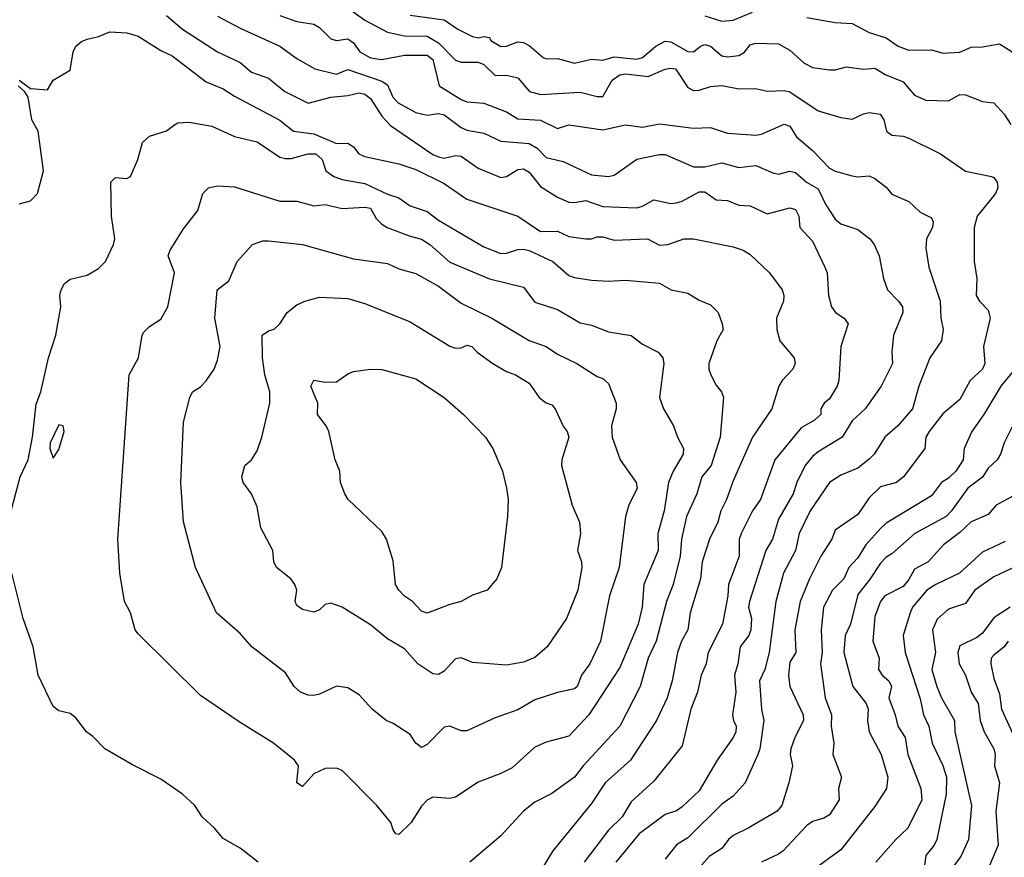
# Model space of a CAD drawing. Header units: metres. Extents: x -46681 to -43747, y -240911 to -237677.
# Tile 899 of 1056: x -44050 to -43963, y -239114 to -239040. Entities that reach past the tile are written whole.
import ezdxf

# ---------------------------------------------------------------- set-up
doc = ezdxf.new("R2010")
doc.units = ezdxf.units.M
doc.layers.add('CONTOUR_INDEX', color=1, linetype='Continuous')
doc.layers.add('CONTOUR_INTER', color=3, linetype='Continuous')

msp = doc.modelspace()

# ---------------------------------------------------------------- linework, layer by layer
at = {"layer": 'CONTOUR_INDEX'}
for points, elevation in [([(-44021.095, -239039.127), (-44019.595, -239040.219), (-44017.595, -239041.292), (-44016.095, -239041.61), (-44014.095, -239041.623), (-44013.095, -239042.218), (-44011.595, -239043.753), (-44011.095, -239043.931), (-44009.595, -239043.924), (-44009.095, -239044.137), (-44008.095, -239045.108), (-44007.095, -239045.083), (-44006.095, -239045.307), (-44005.076, -239046.52), (-44004.095, -239046.786), (-44000.595, -239046.587), (-43999.095, -239046.952), (-43998.595, -239046.945), (-43997.776, -239045.52), (-43997.095, -239045.042), (-43996.595, -239044.958), (-43994.595, -239045.204), (-43993.095, -239044.537), (-43992.595, -239044.442), (-43992.172, -239044.52), (-43991.095, -239046.159), (-43990.595, -239046.414), (-43990.095, -239046.391), (-43989.095, -239046.064), (-43988.095, -239045.972), (-43986.595, -239046.293), (-43985.095, -239046.244), (-43984.095, -239046.482), (-43982.595, -239046.435), (-43982.095, -239046.535), (-43979.595, -239048.214), (-43977.595, -239048.821), (-43976.595, -239048.945), (-43975.595, -239048.474), (-43975.095, -239048.367), (-43974.124, -239048.52), (-43973.802, -239049.02), (-43973.57, -239050.02), (-43973.095, -239050.38), (-43972.095, -239050.456), (-43971.595, -239050.631), (-43968.807, -239052.02), (-43966.595, -239053.535), (-43964.303, -239054.02), (-43964.095, -239054.113), (-43963.806, -239054.52), (-43963.742, -239055.02), (-43963.945, -239055.52), (-43965.569, -239057.52), (-43965.818, -239058.52), (-43965.835, -239061.52), (-43965.594, -239063.02), (-43965.656, -239064.52), (-43965.355, -239065.02), (-43964.595, -239065.821), (-43964.427, -239066.52), (-43964.999, -239069.02), (-43964.888, -239070.52), (-43965.08, -239071.02), (-43966.187, -239072.02), (-43967.095, -239073.681), (-43968.595, -239074.945), (-43969.804, -239076.52), (-43970.093, -239077.02), (-43970.193, -239078.02), (-43972.061, -239080.52), (-43972.669, -239081.02), (-43974.095, -239081.404), (-43975.095, -239082.374), (-43976.095, -239083.844), (-43978.095, -239085.223), (-43978.394, -239086.02), (-43979.369, -239087.52), (-43980.355, -239089.52), (-43981.188, -239091.52), (-43981.641, -239094.02), (-43981.572, -239096.02), (-43982.095, -239096.883), (-43982.218, -239098.02), (-43982.081, -239099.02), (-43980.909, -239101.52), (-43980.876, -239102.02), (-43981.642, -239103.52), (-43982.004, -239104.52), (-43982.058, -239105.02), (-43981.869, -239106.02), (-43982.173, -239107.52), (-43982.791, -239109.52), (-43983.209, -239110.02), (-43985.759, -239111.52), (-43987.095, -239112.161), (-43987.515, -239112.52), (-43988.095, -239113.323), (-43989.215, -239114.02), (-43990.095, -239115.013)], 125), ([(-44036.461, -239049.52), (-44036.095, -239049.294), (-44035.095, -239049.222), (-44033.095, -239049.588), (-44031.095, -239050.484), (-44029.095, -239050.949), (-44027.095, -239052.298), (-44026.595, -239052.439), (-44026.095, -239052.43), (-44024.595, -239052.01), (-44023.9, -239052.02), (-44023.359, -239052.52), (-44023.021, -239053.52), (-44022.335, -239054.02), (-44021.595, -239054.274), (-44019.595, -239054.642), (-44017.595, -239055.584), (-44016.595, -239055.904), (-44015.595, -239056.594), (-44014.095, -239057.09), (-44013.095, -239057.868), (-44009.095, -239060.236), (-44007.595, -239060.796), (-44007.095, -239060.794), (-44006.095, -239060.458), (-44005.595, -239060.423), (-44005.095, -239060.551), (-44003, -239061.52), (-44001.595, -239062.755), (-44001.095, -239062.913), (-43999.595, -239063.159), (-43998.095, -239063.259), (-43996.595, -239063.168), (-43993.595, -239063.442), (-43992.552, -239064.02), (-43991.095, -239064.311), (-43990.095, -239064.942), (-43989.095, -239065.348), (-43988.419, -239066.02), (-43988.05, -239067.02), (-43987.981, -239067.52), (-43988.541, -239068.52), (-43989.231, -239070.52), (-43989.232, -239071.02), (-43989.051, -239071.52), (-43988.595, -239072.441), (-43988.128, -239073.02), (-43987.943, -239073.52), (-43988.228, -239077.02), (-43989.035, -239079.52), (-43989.86, -239080.52), (-43990.291, -239082.02), (-43991.219, -239084.02), (-43991.665, -239086.02), (-43991.782, -239087.52), (-43992.389, -239090.02), (-43992.962, -239091.52), (-43993.877, -239095.02), (-43994.594, -239096.52), (-43995.304, -239099.02), (-43997.099, -239102.52), (-44000.324, -239106.02), (-44001.091, -239107.02), (-44003.095, -239108.471), (-44004.595, -239109.211), (-44005.595, -239110.017), (-44007.595, -239112.202), (-44010.329, -239114.52)], 130), ([(-44050.785, -239083.52), (-44050.004, -239080.52), (-44049.289, -239079.02), (-44048.917, -239077.02), (-44048.595, -239074.106), (-44048.178, -239073.02), (-44047.493, -239070.02), (-44046.848, -239068.02), (-44046.417, -239065.52), (-44046.506, -239064.52), (-44046.39, -239064.02), (-44046.095, -239063.462), (-44045.595, -239063.077), (-44044.095, -239062.725), (-44043.095, -239062.137), (-44042.485, -239061.52), (-44041.765, -239060.02), (-44041.659, -239059.52), (-44041.942, -239057.52), (-44041.996, -239054.52), (-44041.595, -239054.11), (-44040.595, -239054.187), (-44040.264, -239054.02), (-44039.626, -239052.52), (-44039.208, -239051.02), (-44038.595, -239050.444), (-44037.095, -239049.977), (-44036.461, -239049.52)], 130), ([(-44046.595, -239075.928), (-44047.349, -239077.52), (-44047.395, -239078.02), (-44047.095, -239078.875), (-44046.595, -239078.096), (-44046.119, -239076.52), (-44046.217, -239076.02), (-44046.595, -239075.928)], 130), ([(-43962.095, -239088.403), (-43964.095, -239089.344), (-43965.778, -239090.52), (-43966.595, -239091.704), (-43968.095, -239092.186), (-43969.095, -239093.086), (-43969.495, -239094.02), (-43969.232, -239096.02), (-43969.551, -239097.52), (-43969.13, -239099.02), (-43968.706, -239100.02), (-43967.559, -239102.02), (-43967.521, -239103.02), (-43966.061, -239109.52), (-43966.34, -239112.52), (-43967.007, -239114.02), (-43968.888, -239116.52)], 120), ([(-44029.012, -239114.52), (-44030.595, -239113.284), (-44032.095, -239112.444), (-44032.869, -239111.52), (-44033.936, -239110.52), (-44034.595, -239109.517), (-44035.68, -239108.52), (-44037.595, -239107.209), (-44040.095, -239105.945), (-44042.541, -239104.52), (-44043.595, -239103.419), (-44044.151, -239103.02), (-44045.095, -239101.773), (-44045.595, -239101.394), (-44046.595, -239101.175), (-44047.095, -239100.788), (-44048.418, -239098.02), (-44048.85, -239095.52), (-44049.749, -239093.02), (-44050.73, -239089.02)], 130)]:
    msp.add_lwpolyline(points, dxfattribs=dict(at, elevation=elevation))
at = {"layer": 'CONTOUR_INTER'}
for points, elevation in [([(-44037.095, -239039.794), (-44035.689, -239041.02), (-44032.595, -239043.029), (-44030.595, -239043.954), (-44029.595, -239044.819), (-44028.095, -239045.35), (-44026.637, -239046.52), (-44024.595, -239047.534), (-44022.595, -239047.006), (-44021.095, -239046.874), (-44020.095, -239046.639), (-44019.595, -239046.751), (-44019.095, -239047.128), (-44018.095, -239048.679), (-44017.325, -239049.52), (-44013.595, -239052.069), (-44013.095, -239052.289), (-44012.595, -239052.394), (-44011.595, -239052.175), (-44011.095, -239052.234), (-44009.595, -239053.277), (-44007.595, -239054.094), (-44007.095, -239054.02), (-44006.095, -239053.389), (-44005.595, -239053.344), (-44005.095, -239053.62), (-44004.095, -239054.897), (-44002.595, -239055.852), (-44001.595, -239056.28), (-44001.095, -239056.322), (-44000.095, -239056.124), (-43998.595, -239056.649), (-43995.595, -239056.786), (-43995.095, -239056.64), (-43994.095, -239056.072), (-43992.595, -239056.395), (-43992.095, -239056.327), (-43991.595, -239056.181), (-43990.095, -239055.358), (-43989.595, -239055.367), (-43988.595, -239056.077), (-43987.595, -239056.146), (-43986.595, -239056.544), (-43985.595, -239056.614), (-43984.095, -239057.319), (-43982.095, -239056.77), (-43981.595, -239056.92), (-43981.294, -239057.52), (-43981.215, -239058.52), (-43980.095, -239059.708), (-43978.994, -239062.02), (-43978.811, -239062.52), (-43978.671, -239064.52), (-43978.41, -239065.52), (-43978.068, -239066.02), (-43977.303, -239066.52), (-43976.947, -239067.02), (-43977.59, -239069.02), (-43977.763, -239072.02), (-43977.913, -239072.52), (-43978.595, -239073.648), (-43979.077, -239074.02), (-43979.36, -239074.52), (-43979.353, -239075.02), (-43979.924, -239075.52), (-43981.095, -239076.185), (-43983.43, -239079.02), (-43984.678, -239082.52), (-43985.375, -239083.52), (-43986.378, -239085.52), (-43986.559, -239086.02), (-43986.563, -239087.52), (-43987.514, -239090.02), (-43987.554, -239091.02), (-43988.025, -239093.52), (-43989.304, -239096.02), (-43989.471, -239097.02), (-43989.901, -239098.02), (-43990.227, -239099.52), (-43990.813, -239101.02), (-43991.595, -239104.254), (-43994.095, -239107.376), (-43996.095, -239109.181), (-43996.898, -239110.52), (-43998.095, -239111.687), (-44000.234, -239114.52)], 128), ([(-44032.595, -239039.858), (-44030.595, -239040.933), (-44027.095, -239042.523), (-44025.595, -239043.609), (-44024.016, -239044.52), (-44022.095, -239044.978), (-44021.095, -239044.578), (-44018.095, -239045.601), (-44017.595, -239045.916), (-44017.132, -239047.02), (-44016.649, -239047.52), (-44015.095, -239048.36), (-44014.095, -239048.605), (-44013.095, -239048.465), (-44012.595, -239048.568), (-44011.095, -239049.692), (-44010.595, -239049.926), (-44009.095, -239050.203), (-44007.595, -239050.901), (-44005.095, -239051.108), (-44004.384, -239051.52), (-44003.595, -239052.337), (-44002.095, -239052.699), (-43999.595, -239053.854), (-43998.095, -239054.014), (-43997.595, -239053.908), (-43995.595, -239052.475), (-43993.595, -239052.061), (-43993.095, -239052.077), (-43990.595, -239053.162), (-43989.595, -239053.16), (-43988.095, -239052.809), (-43986.595, -239053.232), (-43985.095, -239053.046), (-43983.595, -239053.705), (-43983.095, -239053.804), (-43982.095, -239053.559), (-43981.595, -239053.668), (-43980.628, -239054.52), (-43979.595, -239055.108), (-43978.915, -239056.52), (-43978.095, -239057.776), (-43977.595, -239058.186), (-43976.095, -239058.693), (-43975.026, -239059.52), (-43974.644, -239060.02), (-43974.205, -239061.02), (-43973.839, -239063.02), (-43973.481, -239064.02), (-43972.492, -239065.02), (-43972.163, -239065.52), (-43972.114, -239066.02), (-43972.954, -239068.02), (-43973.097, -239069.52), (-43973.043, -239070.52), (-43974.042, -239072.52), (-43975.455, -239074.52), (-43976.595, -239075.575), (-43977.483, -239077.02), (-43979.595, -239078.32), (-43980.095, -239078.727), (-43980.733, -239079.52), (-43981.464, -239081.02), (-43981.791, -239082.02), (-43983.095, -239084.246), (-43983.622, -239086.02), (-43984.217, -239087.02), (-43985.645, -239091.52), (-43985.732, -239092.02), (-43985.481, -239093.02), (-43985.528, -239094.02), (-43985.711, -239094.52), (-43986.469, -239095.52), (-43986.673, -239097.02), (-43986.981, -239098.02), (-43986.852, -239099.52), (-43987.138, -239101.52), (-43987.062, -239102.02), (-43986.813, -239102.52), (-43986.851, -239103.02), (-43987.095, -239103.532), (-43988.495, -239105.52), (-43990.095, -239108.227), (-43991.595, -239109.641), (-43992.095, -239109.983), (-43993.095, -239110.31), (-43995.376, -239112.02), (-43997.437, -239114.52)], 127), ([(-44027.095, -239039.814), (-44025.595, -239040.342), (-44024.095, -239040.563), (-44023.595, -239040.859), (-44022.595, -239041.865), (-44022.095, -239042.019), (-44021.095, -239041.857), (-44020.595, -239042.225), (-44020.037, -239043.02), (-44019.095, -239043.555), (-44018.095, -239043.7), (-44016.095, -239043.322), (-44014.095, -239043.303), (-44013.595, -239043.69), (-44013.042, -239046.02), (-44011.095, -239047.219), (-44010.595, -239047.427), (-44009.095, -239047.549), (-44007.095, -239048.314), (-44006.095, -239048.929), (-44004.095, -239049.03), (-44002.595, -239049.79), (-44001.595, -239049.455), (-43998.595, -239049.897), (-43996.595, -239049.464), (-43995.095, -239049.654), (-43993.595, -239049.368), (-43990.595, -239049.742), (-43989.095, -239049.692), (-43987.595, -239050.178), (-43985.095, -239050.379), (-43984.595, -239050.272), (-43982.595, -239049.392), (-43982.095, -239049.57), (-43981.508, -239050.52), (-43980.095, -239051.735), (-43978.595, -239053.287), (-43978.095, -239053.558), (-43976.595, -239053.953), (-43976.095, -239054.042), (-43975.095, -239053.963), (-43974.595, -239054.2), (-43973.595, -239054.95), (-43973.095, -239055.588), (-43971.595, -239056.231), (-43970.595, -239057.159), (-43969.595, -239057.674), (-43969.44, -239058.02), (-43969.518, -239058.52), (-43970.022, -239059.52), (-43970.095, -239060.331), (-43969.826, -239062.02), (-43968.828, -239065.02), (-43968.756, -239066.52), (-43968.567, -239067.52), (-43968.718, -239068.52), (-43969.735, -239070.02), (-43970.718, -239072.52), (-43971.255, -239074.52), (-43972.552, -239076.02), (-43973.714, -239077.02), (-43974.66, -239078.52), (-43975.095, -239078.971), (-43976.095, -239079.759), (-43977.595, -239080.357), (-43978.595, -239081.018), (-43980.295, -239083.52), (-43981.255, -239085.52), (-43981.595, -239087.028), (-43982.639, -239089.02), (-43983.323, -239091.52), (-43983.904, -239096.02), (-43984.309, -239097.52), (-43984.773, -239098.52), (-43984.599, -239101.02), (-43984.39, -239102.02), (-43984.753, -239104.52), (-43984.927, -239105.02), (-43986.039, -239107.52), (-43987.095, -239108.708), (-43988.095, -239109.4), (-43991.095, -239112.379), (-43992.095, -239112.984), (-43993.095, -239114.252)], 126), ([(-44015.595, -239039.766), (-44012.595, -239040.203), (-44011.382, -239041.02), (-44010.095, -239041.654), (-44009.595, -239041.775), (-44009.095, -239041.66), (-44008.595, -239041.753), (-44008.479, -239042.02), (-44007.595, -239042.532), (-44007.095, -239042.521), (-44006.095, -239042.137), (-44005.595, -239042.204), (-44005.095, -239042.446), (-44003.857, -239043.52), (-44003.595, -239043.62), (-44002.595, -239043.597), (-44001.095, -239044.008), (-43999.595, -239043.654), (-43998.595, -239043.753), (-43997.595, -239043.459), (-43995.595, -239043.65), (-43995.089, -239043.52), (-43993.93, -239042.52), (-43993.095, -239042.064), (-43992.595, -239042.123), (-43991.095, -239042.99), (-43990.595, -239043.008), (-43989.985, -239042.52), (-43989.595, -239042.364), (-43989.095, -239042.517), (-43988.095, -239043.372), (-43987.595, -239043.461), (-43986.595, -239043.346), (-43986.095, -239043.037), (-43985.595, -239042.383), (-43985.095, -239042.262), (-43983.095, -239042.298), (-43982.095, -239042.854), (-43980.814, -239044.02), (-43980.095, -239044.39), (-43978.595, -239044.596), (-43978.095, -239044.598), (-43977.095, -239044.325), (-43975.595, -239044.533), (-43974.595, -239044.462), (-43973.695, -239045.02), (-43972.095, -239045.663), (-43971.095, -239046.837), (-43970.095, -239047.276), (-43968.095, -239047.34), (-43967.095, -239046.786), (-43966.595, -239046.819), (-43965.095, -239047.394), (-43964.095, -239047.509), (-43963.188, -239048.52), (-43962.595, -239049.421)], 124), ([(-43989.595, -239039.849), (-43988.095, -239040.315), (-43987.095, -239040.208), (-43985.382, -239039.52)], 123), ([(-43980.595, -239039.971), (-43978.095, -239040.438), (-43976.595, -239040.502), (-43975.095, -239041.312), (-43973.595, -239041.793), (-43972.54, -239042.52), (-43971.595, -239042.869), (-43969.595, -239042.85), (-43968.595, -239043.133), (-43967.095, -239043.038), (-43966.095, -239042.591), (-43965.095, -239042.586), (-43963.595, -239042.319), (-43962.462, -239043.02)], 123), ([(-44050.095, -239045.521), (-44049.095, -239046.252), (-44047.595, -239046.36), (-44047.09, -239045.52), (-44045.595, -239044.639), (-44045.325, -239043.02), (-44045.103, -239042.52), (-44044.595, -239042.109), (-44044.095, -239041.906), (-44043.095, -239041.663), (-44042.095, -239041.247), (-44040.595, -239041.352), (-44039.595, -239041.645), (-44037.595, -239042.904), (-44036.595, -239043.364), (-44033.595, -239045.663), (-44032.095, -239046.266), (-44031.095, -239046.933), (-44027.095, -239049.031), (-44025.878, -239050.02), (-44024.095, -239050.25), (-44022.095, -239051.096), (-44021.095, -239051.064), (-44020.595, -239051.402), (-44020.109, -239052.02), (-44019.595, -239052.248), (-44016.595, -239052.909), (-44015.095, -239053.406), (-44012.595, -239054.633), (-44010.595, -239056.029), (-44006.095, -239057.51), (-44004.095, -239058.867), (-44002.595, -239058.85), (-44001.595, -239059.305), (-44000.095, -239059.525), (-43999.595, -239059.523), (-43999.095, -239059.34), (-43998.595, -239059.344), (-43997.595, -239059.624), (-43994.636, -239059.52), (-43993.595, -239060.063), (-43992.844, -239060.02), (-43991.433, -239059.52), (-43990.595, -239059.512), (-43987.095, -239060.22), (-43986.215, -239060.52), (-43985.595, -239060.896), (-43983.881, -239062.52), (-43982.775, -239064.02), (-43982.629, -239064.52), (-43982.662, -239065.02), (-43983.282, -239066.52), (-43983.241, -239067.52), (-43982.975, -239068.52), (-43981.707, -239070.02), (-43981.627, -239070.52), (-43981.817, -239071.02), (-43982.781, -239072.02), (-43983.055, -239072.52), (-43983.681, -239074.52), (-43985.387, -239077.02), (-43987.095, -239080.871), (-43987.666, -239082.52), (-43988.169, -239083.52), (-43988.446, -239084.52), (-43989.188, -239086.02), (-43989.813, -239088.02), (-43989.982, -239089.52), (-43990.898, -239092.52), (-43991.099, -239094.02), (-43991.648, -239095.02), (-43992.011, -239096.02), (-43992.471, -239098.52), (-43992.925, -239100.02), (-43993.863, -239102.02), (-43996.153, -239105.52), (-43998.39, -239107.52), (-43999.595, -239109.339), (-44003.009, -239113.52), (-44003.912, -239115.02)], 129), ([(-44050.095, -239056.432), (-44049.095, -239056.159), (-44048.48, -239055.52), (-44047.944, -239053.52), (-44048.423, -239050.02), (-44048.98, -239049.02), (-44049.289, -239047.02), (-44049.595, -239046.553), (-44050.189, -239046.02)], 129), ([(-44033.375, -239055.02), (-44032.595, -239054.847), (-44031.095, -239054.918), (-44027.095, -239056.18), (-44025.595, -239056.206), (-44024.095, -239056.609), (-44023.095, -239056.484), (-44021.595, -239056.844), (-44019.595, -239056.726), (-44019.095, -239056.824), (-44018.595, -239057.729), (-44018.095, -239058.232), (-44017.621, -239058.52), (-44015.595, -239059.29), (-44014.595, -239059.545), (-44013.852, -239060.02), (-44012.095, -239061.561), (-44008.595, -239063.044), (-44005.595, -239063.774), (-44004.595, -239065.105), (-44002.595, -239065.741), (-44000.595, -239066.926), (-43999.595, -239067.138), (-43998.095, -239067.716), (-43996.095, -239068.037), (-43995.095, -239068.816), (-43993.709, -239069.52), (-43993.301, -239070.02), (-43993.203, -239070.52), (-43993.585, -239073.52), (-43993.249, -239074.52), (-43992.346, -239076.02), (-43992.014, -239077.02), (-43991.477, -239078.02), (-43991.515, -239078.52), (-43992.399, -239080.02), (-43992.792, -239081.02), (-43993.176, -239083.52), (-43993.73, -239085.52), (-43993.721, -239087.02), (-43994.983, -239090.02), (-43995.131, -239092.02), (-43995.479, -239093.52), (-43997.095, -239097.337), (-43999.824, -239101.52), (-44001.595, -239103.398), (-44003.595, -239103.916), (-44004.595, -239104.38), (-44006.595, -239106.195), (-44007.595, -239106.705), (-44009.595, -239107.461), (-44011.595, -239108.793), (-44012.095, -239108.889), (-44013.595, -239108.796), (-44014.095, -239109.057), (-44014.595, -239109.574), (-44015.509, -239111.02), (-44016.595, -239112.088), (-44016.842, -239112.02), (-44017.095, -239111.67), (-44017.31, -239111.02), (-44018.531, -239109.52), (-44021.595, -239106.444), (-44022.095, -239106.221), (-44023.095, -239106.262), (-44024.095, -239106.718), (-44025.095, -239107.842), (-44025.595, -239107.525), (-44025.455, -239106.02), (-44025.808, -239105.52), (-44027.636, -239104.02), (-44030.595, -239102.194), (-44034.095, -239099.799), (-44039.595, -239094.359), (-44039.842, -239094.02), (-44040.258, -239092.52), (-44040.79, -239091.52), (-44041.201, -239089.02), (-44041.376, -239086.02), (-44040.389, -239071.52), (-44039.572, -239070.02), (-44039.238, -239068.02), (-44039.095, -239067.75), (-44038.595, -239067.243), (-44037.595, -239066.596), (-44036.984, -239065.52), (-44036.37, -239062.52), (-44036.931, -239061.02), (-44036.764, -239060.52), (-44035.595, -239058.643), (-44034.328, -239057.02), (-44033.874, -239055.52), (-44033.375, -239055.02)], 131), ([(-44029.49, -239060.02), (-44028.595, -239059.698), (-44028.095, -239059.695), (-44025.095, -239060.016), (-44020.595, -239061.28), (-44017.595, -239061.69), (-44016.595, -239062.149), (-44015.095, -239062.585), (-44013.095, -239063.68), (-44011.095, -239065.191), (-44008.387, -239066.52), (-44005.095, -239068.501), (-44003.595, -239069.017), (-44002.595, -239069.678), (-44000.874, -239070.52), (-43999.095, -239071.671), (-43998.595, -239071.836), (-43998.095, -239072.271), (-43997.426, -239074.02), (-43997.428, -239074.52), (-43997.831, -239076.02), (-43997.76, -239077.02), (-43997.056, -239079.02), (-43995.665, -239081.02), (-43995.568, -239081.52), (-43996.287, -239083.02), (-43996.583, -239084.02), (-43997.154, -239088.52), (-43998.007, -239091.02), (-43998.803, -239095.02), (-43999.735, -239097.02), (-44000.461, -239098.02), (-44000.859, -239099.02), (-44001.095, -239099.211), (-44002.595, -239099.537), (-44004.595, -239100.195), (-44006.095, -239101.075), (-44008.095, -239101.784), (-44010.595, -239102.919), (-44011.095, -239102.923), (-44012.095, -239102.532), (-44012.595, -239102.611), (-44014.095, -239104.128), (-44014.595, -239104.402), (-44015.09, -239104.02), (-44015.595, -239103.244), (-44017.095, -239102.27), (-44017.714, -239102.02), (-44018.931, -239101.02), (-44020.095, -239099.756), (-44021.095, -239099.145), (-44022.095, -239098.989), (-44023.595, -239099.705), (-44024.095, -239099.807), (-44024.595, -239099.774), (-44025.275, -239099.52), (-44025.826, -239099.02), (-44026.595, -239097.818), (-44029.557, -239095.52), (-44030.595, -239094.333), (-44032.665, -239092.52), (-44034.542, -239088.52), (-44035.595, -239084.483), (-44035.837, -239081.02), (-44035.595, -239075.698), (-44035.044, -239073.52), (-44034.791, -239073.02), (-44034.095, -239072.585), (-44033.595, -239072.056), (-44032.886, -239071.02), (-44032.595, -239070.224), (-44032.353, -239069.02), (-44032.82, -239066.52), (-44032.629, -239064.02), (-44031.595, -239063.217), (-44030.843, -239061.52), (-44029.49, -239060.02)], 132), ([(-44024.891, -239065.02), (-44023.595, -239064.649), (-44021.095, -239064.789), (-44019.595, -239065.219), (-44015.595, -239066.844), (-44012.095, -239068.995), (-44011.595, -239069.165), (-44011.095, -239069.13), (-44010.595, -239068.894), (-44010.143, -239069.02), (-44009.669, -239069.52), (-44008.307, -239070.52), (-44007.095, -239071.217), (-44006.288, -239071.52), (-44005.095, -239072.259), (-44004.217, -239073.52), (-44003.595, -239073.977), (-44003.095, -239074.161), (-44002.804, -239074.52), (-44002.095, -239076.046), (-44001.736, -239076.52), (-44001.591, -239077.02), (-44002.216, -239079.02), (-44002.225, -239079.52), (-44001.308, -239083.02), (-44000.658, -239084.52), (-44000.555, -239085.52), (-44000.825, -239087.02), (-44000.486, -239088.02), (-44000.444, -239088.52), (-44000.799, -239090.52), (-44001.8, -239093.02), (-44003.502, -239095.52), (-44004.595, -239096.456), (-44005.595, -239096.872), (-44007.095, -239097.125), (-44010.095, -239096.895), (-44011.095, -239096.49), (-44011.595, -239096.58), (-44012.595, -239097.675), (-44013.095, -239097.955), (-44013.595, -239097.89), (-44014.918, -239097.02), (-44016.095, -239095.69), (-44017.595, -239094.81), (-44019.095, -239093.574), (-44021.595, -239092.005), (-44022.595, -239091.656), (-44023.095, -239091.779), (-44023.595, -239092.247), (-44024.095, -239092.462), (-44025.095, -239092.216), (-44025.595, -239091.884), (-44025.728, -239091.52), (-44025.605, -239090.52), (-44025.753, -239090.02), (-44026.12, -239089.52), (-44027.398, -239088.52), (-44027.609, -239088.02), (-44027.709, -239087.02), (-44028.773, -239085.02), (-44029.095, -239083.157), (-44029.595, -239082.024), (-44030.338, -239081.02), (-44030.443, -239080.52), (-44030.183, -239079.52), (-44029.579, -239079.02), (-44029.095, -239078.235), (-44028.685, -239077.02), (-44027.974, -239074.02), (-44027.972, -239073.02), (-44028.424, -239071.52), (-44028.628, -239070.02), (-44028.652, -239068.02), (-44028.095, -239067.641), (-44027.595, -239067.482), (-44027.101, -239067.02), (-44026.458, -239066.02), (-44025.595, -239065.333), (-44024.891, -239065.02)], 133), ([(-44019.089, -239071.02), (-44018.095, -239071.049), (-44015.095, -239071.855), (-44012.595, -239073.527), (-44010.871, -239075.02), (-44008.944, -239077.02), (-44008.284, -239078.02), (-44007.452, -239080.02), (-44007.089, -239081.52), (-44006.958, -239082.52), (-44007.003, -239084.02), (-44007.528, -239088.52), (-44007.957, -239089.52), (-44008.802, -239090.52), (-44010.095, -239090.959), (-44011.095, -239091.53), (-44012.095, -239091.778), (-44014.095, -239092.542), (-44014.595, -239092.37), (-44015.396, -239091.52), (-44016.095, -239091.057), (-44016.595, -239090.531), (-44016.871, -239090.02), (-44017.095, -239087.917), (-44017.669, -239086.02), (-44018.095, -239085.346), (-44021.047, -239082.52), (-44021.35, -239082.02), (-44021.739, -239081.02), (-44021.8, -239080.02), (-44022.207, -239079.02), (-44022.757, -239076.52), (-44022.992, -239076.02), (-44023.76, -239075.02), (-44023.736, -239074.02), (-44024.344, -239072.52), (-44024.095, -239072.001), (-44023.095, -239072.161), (-44022.095, -239072.142), (-44021.095, -239071.425), (-44020.595, -239071.214), (-44019.089, -239071.02)], 134), ([(-43962.232, -239071.02), (-43963.478, -239072.52), (-43964.985, -239075.02), (-43966.048, -239076.52), (-43966.705, -239078.02), (-43966.805, -239079.02), (-43967.458, -239080.02), (-43968.095, -239080.629), (-43968.724, -239081.02), (-43969.595, -239082.191), (-43973.595, -239084.593), (-43974.095, -239085.069), (-43975.398, -239086.52), (-43976.095, -239087.674), (-43976.896, -239088.52), (-43977.33, -239089.52), (-43978.329, -239090.52), (-43979.114, -239092.02), (-43979.333, -239094.02), (-43979.246, -239096.02), (-43979.382, -239097.02), (-43978.975, -239100.02), (-43978.42, -239101.52), (-43978.44, -239102.52), (-43978.216, -239104.02), (-43978.288, -239105.02), (-43977.544, -239107.02), (-43977.79, -239108.02), (-43977.745, -239109.02), (-43978.595, -239110.354), (-43979.095, -239110.645), (-43980.095, -239110.934), (-43980.595, -239111.27), (-43982.68, -239113.52), (-43983.095, -239113.817), (-43984.595, -239114.505)], 124), ([(-43962.179, -239075.52), (-43963.193, -239077.52), (-43963.498, -239078.52), (-43963.785, -239079.02), (-43964.595, -239079.763), (-43965.095, -239080.54), (-43966.393, -239081.52), (-43967.826, -239083.52), (-43968.312, -239084.02), (-43971.076, -239085.52), (-43973.095, -239087.309), (-43973.595, -239087.607), (-43974.095, -239088.122), (-43974.993, -239089.52), (-43976.095, -239090.891), (-43976.736, -239093.52), (-43977.219, -239094.52), (-43977.316, -239096.02), (-43976.526, -239099.02), (-43975.361, -239100.52), (-43975.188, -239101.02), (-43975.241, -239102.02), (-43975.1, -239103.02), (-43974.034, -239105.02), (-43973.46, -239107.02), (-43973.575, -239108.02), (-43974.595, -239109.613), (-43977.595, -239113.437), (-43980.095, -239115.249)], 123), ([(-43962.095, -239082.061), (-43963.876, -239083.02), (-43964.595, -239083.831), (-43966.095, -239084.474), (-43967.095, -239085.429), (-43968.538, -239086.52), (-43969.9, -239088.02), (-43971.095, -239088.657), (-43971.595, -239089.576), (-43972.095, -239090.195), (-43973.715, -239091.02), (-43974.095, -239091.53), (-43974.595, -239092.848), (-43974.778, -239095.02), (-43974.21, -239096.52), (-43974.261, -239097.52), (-43973.956, -239098.02), (-43973.365, -239098.52), (-43973.131, -239099.02), (-43973.367, -239100.02), (-43972.798, -239101.52), (-43972.572, -239102.52), (-43971.903, -239103.52), (-43971.685, -239105.02), (-43970.541, -239108.02), (-43970.443, -239109.02), (-43971.681, -239111.52), (-43972.736, -239112.52), (-43974.505, -239114.52)], 122), ([(-43963.095, -239086.236), (-43965.095, -239087.176), (-43967.11, -239089.02), (-43969.221, -239090.02), (-43970.002, -239090.52), (-43971.267, -239092.02), (-43971.481, -239092.52), (-43972.092, -239094.52), (-43971.923, -239096.02), (-43970.595, -239100.106), (-43970.312, -239101.52), (-43969.838, -239102.52), (-43969.527, -239104.02), (-43968.595, -239105.99), (-43968.263, -239107.02), (-43968.297, -239108.52), (-43969.122, -239112.52), (-43969.345, -239113.02), (-43970.095, -239113.925), (-43970.249, -239115.02)], 121), ([(-43962.642, -239092.02), (-43964.095, -239092.966), (-43965.095, -239094.3), (-43965.595, -239094.701), (-43967.095, -239095.434), (-43967.279, -239096.02), (-43967.137, -239097.02), (-43966.595, -239098.027), (-43966.082, -239099.52), (-43965.483, -239100.52), (-43965.285, -239102.02), (-43964.949, -239103.02), (-43964.09, -239104.52), (-43963.985, -239105.02), (-43964.045, -239106.02), (-43963.601, -239107.52), (-43963.926, -239110.02), (-43963.705, -239113.02), (-43964.554, -239115.02)], 119), ([(-43962.822, -239095.02), (-43963.17, -239095.52), (-43964.095, -239096.263), (-43964.34, -239096.52), (-43964.364, -239097.02), (-43964.095, -239098.31), (-43963.595, -239099.671), (-43963.42, -239101.02), (-43962.261, -239103.52)], 118)]:
    msp.add_lwpolyline(points, dxfattribs=dict(at, elevation=elevation))

doc.saveas('drawing.dxf')
